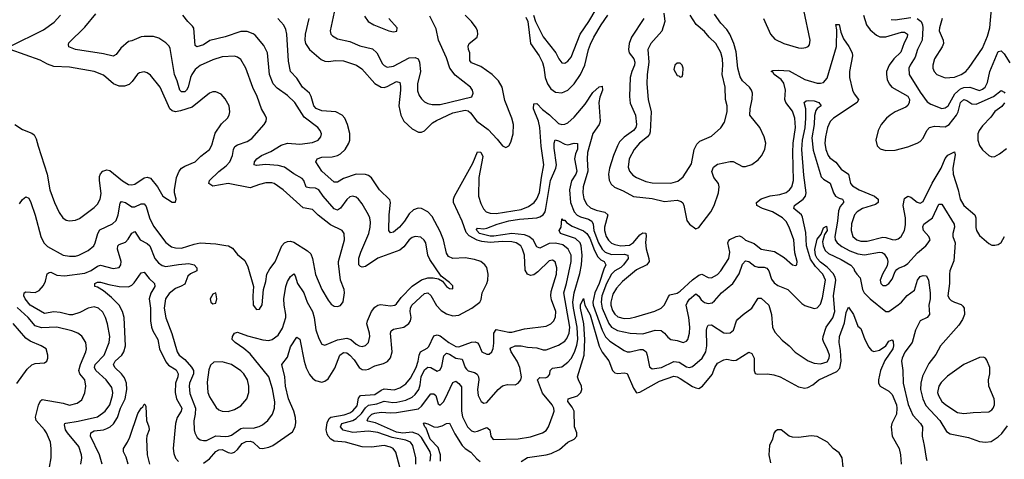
# Model space of a CAD drawing. Header units: inches. Extents: x 1682530 to 1839546, y 640742 to 791647.
# Tile 419 of 656: x 1702911 to 1709230, y 754921 to 757742. Entities that reach past the tile are written whole.
import ezdxf

# ---------------------------------------------------------------- set-up
doc = ezdxf.new("R2010")
doc.units = ezdxf.units.IN
doc.header["$MEASUREMENT"] = 0
doc.layers.add('B7705', color=7, linetype='Continuous')

msp = doc.modelspace()

# ---------------------------------------------------------------- linework, layer by layer
at = {"layer": 'B7705', "color": 5}
for points, elevation in [([(1704930.1, 757790), (1704903.5, 757670), (1704907.9, 757650), (1704918, 757638), (1704950, 757620.2), (1705030, 757601.6), (1705093.9, 757573.9), (1705175.6, 757555.6), (1705204.1, 757530), (1705239.1, 757459.1), (1705250, 757447.3), (1705270, 757438.2), (1705310, 757443.5), (1705410, 757496.5), (1705450, 757500.1), (1705468.3, 757490), (1705477.6, 757470), (1705482.4, 757410), (1705463.7, 757330), (1705464.9, 757284.9), (1705475, 757255), (1705490, 757233.4), (1705510, 757214.3), (1705530, 757203.2), (1705557.6, 757197.6), (1705610, 757197.3), (1705812.2, 757247.8), (1705822, 757270), (1705816.9, 757290), (1705804.7, 757310), (1705705.4, 757385.4), (1705671.4, 757430), (1705650, 757497), (1705599, 757610), (1705583.1, 757683.1), (1705544.1, 757764.1)], 640), ([(1706208.6, 757770), (1706221.9, 757730), (1706270, 757632.1), (1706352.4, 757530), (1706371.8, 757490), (1706390, 757464.4), (1706410, 757462.6), (1706430, 757476), (1706450, 757501.3), (1706509.1, 757650), (1706564.3, 757730), (1706610.4, 757810)], 640), ([(1707684.2, 757750), (1707729.7, 757649.7), (1707757.7, 757617.7), (1707815.8, 757590), (1707910, 757561.9), (1707930, 757558.6), (1707957.3, 757562.7), (1707972.3, 757570), (1707979, 757581), (1707984.2, 757610), (1707942.9, 757802.9)], 620), ([(1708830.9, 757750), (1708814, 757690), (1708813, 757670), (1708837, 757610), (1708839, 757590), (1708832.1, 757567.9), (1708782.3, 757490), (1708772, 757450), (1708772.3, 757430), (1708780.2, 757410), (1708797, 757390), (1708850, 757368.2), (1708910, 757372.7), (1708952.8, 757390), (1708983.5, 757410), (1709005.5, 757434.5), (1709090, 757559.6), (1709123.3, 757636.7), (1709137.4, 757690), (1709148.5, 757811.5)], 660), ([(1702847.8, 757570), (1703063.3, 757676.7), (1703133.4, 757726.6), (1703172.3, 757770)], 680), ([(1702910, 756560.5), (1702930, 756588.2), (1702950, 756604.9), (1702970, 756596.3), (1702982.6, 756570), (1703010, 756487.3), (1703046, 756350), (1703066.5, 756310), (1703090, 756287.6), (1703190, 756230.2), (1703230, 756223.5), (1703270, 756225.4), (1703290, 756231.2), (1703350, 756261.3), (1703386, 756290), (1703395.9, 756310), (1703411.9, 756370), (1703426, 756394), (1703506.9, 756433.1), (1703530, 756452.8), (1703543.6, 756490), (1703556.2, 756563.8), (1703565.5, 756574.5), (1703590, 756568.4), (1703630, 756540.6), (1703650, 756542.2), (1703690, 756561.4), (1703710, 756559.7), (1703722.4, 756542.4), (1703744.2, 756470), (1703770, 756418), (1703850, 756312), (1703884.6, 756284.6), (1703910, 756277.1), (1703950, 756276.6), (1704030, 756301.9), (1704070, 756309.4), (1704170, 756302.8), (1704233, 756293), (1704250.7, 756290), (1704276.1, 756276.1), (1704310, 756234.4), (1704356.9, 756196.9), (1704376.2, 756156.2), (1704412.4, 756030), (1704407.4, 755970), (1704408.9, 755910), (1704430, 755882), (1704450, 755884.9), (1704467.6, 755912.4), (1704476, 756010), (1704490, 756061), (1704496.8, 756110), (1704516.4, 756143.6), (1704551.6, 756188.4), (1704592.5, 756290), (1704610, 756309.2), (1704630, 756318.5), (1704650, 756319.8), (1704670, 756315), (1704758.6, 756258.6), (1704778.9, 756238.9), (1704790.2, 756210), (1704810, 756107.3), (1704850, 756010.5), (1704890, 755941.6), (1704910, 755915.5), (1704930, 755904.4), (1704950, 755901.6), (1704970, 755908), (1704987.6, 755932.4), (1704996.3, 755990), (1704994, 756010), (1704970.7, 756070.7), (1704958, 756178), (1704957.7, 756190), (1704994.6, 756330), (1704992.9, 756370), (1704980.5, 756390), (1704905.2, 756425.2), (1704827.5, 756487.5), (1704790, 756523.8), (1704730, 756533.8), (1704602.7, 756650), (1704545.1, 756690), (1704530, 756694.9), (1704490, 756694.1), (1704450, 756685.2), (1704390, 756663), (1704250, 756689.9), (1704150, 756674), (1704125.3, 756690), (1704129.8, 756710), (1704190, 756767.5), (1704236.7, 756803.3), (1704258.7, 756830), (1704277.4, 756870), (1704283.4, 756910), (1704292.2, 756927.8), (1704310, 756939.8), (1704370, 756960.9), (1704401.1, 756978.9), (1704479.7, 757070), (1704492.1, 757090), (1704494.2, 757110), (1704487.2, 757130), (1704463.5, 757170), (1704434.8, 757250), (1704406.5, 757306.5), (1704362.5, 757430), (1704330, 757486.9), (1704310, 757501.4), (1704290, 757507), (1704210, 757503.4), (1704150, 757484.8), (1704070, 757447.6), (1704037.9, 757422.1), (1704016, 757390), (1704006.9, 757370), (1703993, 757310), (1703982.5, 757290), (1703970, 757278.8), (1703950, 757278.3), (1703938.3, 757290), (1703921.5, 757350), (1703904.2, 757390), (1703876.6, 757556.6), (1703870, 757571.5), (1703850, 757594.3), (1703803.5, 757623.5), (1703770, 757634), (1703710, 757635.1), (1703690, 757632.7), (1703630, 757606.2), (1703610, 757602.3), (1703560.1, 757559.9), (1703530, 757517.7), (1703510, 757507.9), (1703450, 757523.2), (1703269.4, 757550), (1703227.5, 757567.5), (1703223.7, 757583.7), (1703226.4, 757593.7), (1703330, 757693.6), (1703400.1, 757779.9)], 660), ([(1703303.4, 754890), (1703309.9, 754930), (1703307.8, 754950), (1703290, 755003.5), (1703217.9, 755090), (1703205.2, 755110), (1703198.7, 755141.3), (1703200.7, 755150), (1703207.1, 755152.9), (1703286, 755166), (1703410, 755194.6), (1703460.7, 755230), (1703490, 755271.5), (1703506.5, 755330), (1703508.1, 755350), (1703502.1, 755382.1), (1703466, 755430), (1703400.7, 755490), (1703391.5, 755510), (1703395.7, 755530), (1703452.7, 755590), (1703484.9, 755670), (1703489.3, 755710), (1703474.4, 755790), (1703462.7, 755830), (1703444.3, 755864.3), (1703416.4, 755890), (1703390, 755899.1), (1703350, 755891.4), (1703297.6, 755862.4), (1703250, 755848.3), (1703230, 755847.2), (1703170, 755862.7), (1703130, 755867.4), (1703070, 755856.8), (1702977.5, 755910), (1702945.6, 755950), (1702938.5, 755970), (1702940.5, 755990), (1702950, 755995), (1703010, 755992), (1703036.1, 756003.9), (1703063.5, 756036.5), (1703076.1, 756063.9), (1703088.4, 756111.6), (1703100.7, 756119.3), (1703110, 756120.9), (1703150, 756102.1), (1703198.7, 756098.7), (1703330, 756116.5), (1703370, 756132.9), (1703410, 756160.4), (1703430, 756166), (1703510, 756145.4), (1703548.7, 756151.3), (1703561, 756170), (1703561.6, 756190), (1703539.5, 756270), (1703540.3, 756290), (1703550, 756300.2), (1703590, 756314.8), (1703607.3, 756332.7), (1703630, 756371.8), (1703650, 756383.1), (1703684.5, 756330), (1703730, 756304.8), (1703745.3, 756290), (1703779.2, 756210), (1703801.9, 756181.9), (1703824.6, 756164.6), (1703850, 756158.2), (1703930, 756171.9), (1703997.4, 756177.4), (1704030.3, 756170), (1704047.2, 756150), (1704048.2, 756130), (1704008.1, 756111.9), (1703990, 756096.9), (1703970, 756045.1), (1703948.3, 756031.7), (1703910, 756017.9), (1703870, 755985.5), (1703846.5, 755950), (1703837.3, 755890), (1703848.2, 755828.2), (1703888.1, 755728.1), (1703921.7, 755610), (1703935.5, 755590), (1703970, 755560.5), (1704013, 755513), (1704025.9, 755490), (1704026.4, 755470), (1704001.9, 755410), (1703998.7, 755390), (1704004, 755344), (1704038.7, 755250), (1704038, 755210), (1704028, 755168), (1704030.2, 755110.2), (1704034.7, 755090), (1704050, 755062), (1704070, 755046.5), (1704090, 755040.7), (1704110, 755042), (1704170, 755071.7), (1704230, 755066.5), (1704250.8, 755069.2), (1704270, 755076.8), (1704330, 755118.2), (1704350, 755122.8), (1704410, 755121.8), (1704448.1, 755131.9), (1704470, 755143.2), (1704503.5, 755170), (1704533.8, 755210), (1704547.2, 755250), (1704548.4, 755290), (1704533.6, 755373.6), (1704509.2, 755450), (1704390, 755597.9), (1704350, 755632.1), (1704293.7, 755670), (1704275.4, 755690), (1704276.4, 755710), (1704290, 755730.3), (1704310, 755737.3), (1704372.6, 755712.6), (1704472.4, 755687.6), (1704510, 755683.5), (1704531.1, 755688.9), (1704570, 755718.6), (1704598.2, 755761.8), (1704618.4, 755830), (1704619.4, 755850), (1704607.9, 755910), (1704605.6, 755950), (1704619, 756030), (1704630, 756061.6), (1704650, 756094), (1704670, 756110.6), (1704678.6, 756098.6), (1704693.4, 756050), (1704734.5, 755990), (1704756.3, 755930), (1704789.6, 755869.6), (1704801.1, 755830), (1704811.6, 755751.6), (1704830, 755697.1), (1704850, 755660.4), (1704870, 755654.3), (1704951.5, 755688.5), (1705010, 755697.8), (1705035.9, 755690), (1705070, 755659.8), (1705090, 755648.6), (1705110, 755645.4), (1705130, 755650.3), (1705148.9, 755671.1), (1705157.4, 755710), (1705156.8, 755730), (1705139.2, 755790), (1705142.8, 755810), (1705170, 755868.5), (1705190, 755896.5), (1705209.2, 755910.8), (1705226.1, 755913.9), (1705290, 755905.7), (1705318, 755910), (1705330, 755918), (1705360.4, 755959.6), (1705429, 756031), (1705490, 756073.2), (1705530, 756085.4), (1705565.6, 756085.6), (1705598.7, 756078.7), (1705624.2, 756064.2), (1705651, 756030), (1705670, 756017.3), (1705690, 756014), (1705690, 756033.2), (1705670, 756056), (1705616.9, 756096.9), (1705542.7, 756202.7), (1705529.9, 756230), (1705517.3, 756310), (1705507.7, 756327.7), (1705485.9, 756345.9), (1705450, 756349.8), (1705430, 756343.5), (1705410, 756329.8), (1705375.8, 756284.2), (1705350, 756262.7), (1705208.6, 756211.4), (1705130, 756158.2), (1705110, 756153.6), (1705099.3, 756159.3), (1705088.6, 756170), (1705088.6, 756211.4), (1705099.6, 756250), (1705151.4, 756370), (1705160.5, 756410), (1705162.3, 756442.3), (1705158.2, 756470), (1705149.8, 756490), (1705110, 756561.1), (1705085.7, 756590), (1705070, 756603.1), (1705050, 756608.8), (1705030, 756604.8), (1705010, 756588.9), (1704970, 756533.6), (1704950, 756519.5), (1704930, 756528.3), (1704858, 756610), (1704830, 756651.2), (1704810, 756661.6), (1704770, 756662.1), (1704750, 756668), (1704735, 756710), (1704723.6, 756723.6), (1704670, 756753.1), (1704610, 756794.9), (1704570, 756806.4), (1704487.6, 756812.4), (1704430, 756806.3), (1704416, 756810), (1704419.1, 756830), (1704434, 756850), (1704462.6, 756870), (1704522.8, 756897.2), (1704590, 756937.7), (1704630, 756948.9), (1704710, 756943.9), (1704790, 756954.7), (1704827.6, 756970), (1704844.7, 756990), (1704848, 757010), (1704839.7, 757030), (1704823.5, 757050), (1704736.4, 757116.4), (1704676.1, 757210), (1704630, 757255.5), (1704562.5, 757302.5), (1704538.4, 757330), (1704515, 757390), (1704501.2, 757530), (1704476.9, 757576.9), (1704422, 757642), (1704410, 757651.3), (1704370, 757665.6), (1704330, 757666.8), (1704230, 757631.4), (1704131.3, 757608.7), (1704090, 757580.6), (1704047.5, 757567.5), (1704036.6, 757576.6), (1704028.3, 757688.3), (1704021.1, 757701.1), (1703989.9, 757729.9), (1703957.1, 757770)], 640), ([(1704090, 754896), (1704130, 754924.2), (1704170, 754970.6), (1704190, 754982.6), (1704210, 754983.4), (1704250, 754965.1), (1704270, 754961.3), (1704290, 754967.5), (1704310, 754984.7), (1704338.5, 755021.5), (1704364.6, 755035.4), (1704390, 755036.9), (1704410.4, 755030.4), (1704450, 754992.4), (1704470, 754989.5), (1704510, 754998), (1704536.4, 755010), (1704662.1, 755097.9), (1704678.3, 755130), (1704682.4, 755157.6), (1704680.2, 755190), (1704669.9, 755230), (1704635.8, 755310), (1704617.1, 755390), (1704613.4, 755450), (1704592.8, 755530), (1704630, 755577.3), (1704650, 755642), (1704690, 755704.9), (1704710, 755693), (1704737.7, 755550), (1704750, 755508.9), (1704770, 755465.5), (1704790, 755441.2), (1704810, 755426.7), (1704850, 755416.9), (1704870, 755421.5), (1704890, 755436.9), (1704933.8, 755506.2), (1704966.1, 755590), (1704990, 755607.2), (1705010, 755604.5), (1705030, 755589.2), (1705058.3, 755558.3), (1705089.5, 755509.5), (1705110, 755497.8), (1705130, 755495.4), (1705150, 755499.6), (1705190, 755521.3), (1705244.9, 755535.1), (1705270.7, 755549.3), (1705290, 755571.8), (1705300.8, 755610), (1705289.9, 755730), (1705294.7, 755745.3), (1705310, 755756.8), (1705375.6, 755770), (1705407.8, 755792.2), (1705418.8, 755810), (1705423.2, 755830), (1705417.8, 755870), (1705419.1, 755890), (1705427.6, 755910), (1705510, 755985.7), (1705530, 755988.8), (1705550, 755972.6), (1705587, 755907), (1705616.1, 755876.1), (1705650, 755854.8), (1705690, 755841.7), (1705730, 755845.1), (1705812, 755890), (1705863.8, 755930), (1705873, 755947), (1705878.3, 755990), (1705909.1, 756050), (1705914.9, 756070), (1705918, 756110), (1705910, 756151.3), (1705896.8, 756170), (1705871.1, 756190), (1705830, 756204.1), (1705770, 756213.9), (1705690, 756210.5), (1705662.9, 756222.9), (1705650, 756243.6), (1705630.4, 756330), (1705610, 756382.7), (1705558.1, 756478.1), (1705530, 756509.8), (1705490, 756530.6), (1705468.2, 756531.8), (1705438.2, 756521.8), (1705410, 756495.6), (1705381.5, 756450), (1705349.2, 756410), (1705310, 756378.2), (1705290, 756373.3), (1705280.3, 756390), (1705281.9, 756490), (1705291.4, 756570), (1705286.8, 756586.8), (1705220.3, 756650), (1705168.1, 756728.1), (1705150, 756742.2), (1705130, 756749), (1705070, 756750.4), (1704990, 756723.9), (1704950, 756699.5), (1704930, 756698.4), (1704850.7, 756770), (1704812.4, 756830), (1704820.5, 756850), (1704850, 756860.8), (1704917, 756863), (1704950.5, 756869.5), (1704970, 756880.6), (1704999, 756910), (1705023.9, 756950), (1705030.5, 756970), (1705029.1, 757010.9), (1705015.2, 757070), (1704998.5, 757110), (1704980.7, 757130), (1704939.7, 757150), (1704850, 757156.6), (1704813, 757173), (1704799.5, 757190), (1704782.1, 757250), (1704770.9, 757270.9), (1704726.1, 757310), (1704690, 757366), (1704649.5, 757409.5), (1704636.8, 757476.8), (1704625.8, 757650), (1704619.9, 757679.9), (1704606.5, 757706.5), (1704567.7, 757750)], 620), ([(1704767.2, 757750), (1704742.8, 757650), (1704741.4, 757610), (1704746, 757590), (1704771.1, 757551.1), (1704846.6, 757486.6), (1704870, 757476.3), (1704890, 757474.4), (1704939.7, 757480.3), (1704990, 757478.9), (1705071.8, 757450), (1705106.3, 757426.3), (1705190, 757331.5), (1705230, 757308.5), (1705250, 757306.9), (1705270, 757313.5), (1705330, 757346.1), (1705350, 757338.5), (1705355.7, 757315.7), (1705355.6, 757290), (1705344.5, 757190), (1705356.3, 757130), (1705375.6, 757090), (1705430, 757042.2), (1705470, 757019.8), (1705490, 757019.4), (1705510, 757027.8), (1705560.7, 757079.3), (1705585.2, 757094.8), (1705690, 757145), (1705770, 757161.2), (1705790, 757156.2), (1705805.2, 757145.2), (1705845.7, 757090), (1705917, 757037), (1705975.5, 756975.5), (1706010, 756931.7), (1706030, 756922), (1706050, 756932.4), (1706063.9, 756956.1), (1706079.1, 757010), (1706081.3, 757070), (1706069.9, 757110), (1706023.9, 757223.9), (1706008.2, 757310), (1705984.7, 757350), (1705944, 757390), (1705870, 757441.7), (1705810, 757465.4), (1705800.8, 757480.8), (1705801, 757530), (1705791.6, 757550), (1705788.5, 757571.5), (1705795, 757590), (1705846.2, 757630), (1705852.1, 757650), (1705849.8, 757670), (1705841.2, 757690), (1705810.7, 757730), (1705769.8, 757770)], 620), ([(1705124.3, 757764.3), (1705146.7, 757730), (1705184, 757710), (1705281, 757670), (1705310, 757663.8), (1705331.8, 757668.2), (1705334.5, 757690), (1705280.7, 757750)], 660), ([(1706159.1, 757759.1), (1706172.7, 757730), (1706188.9, 757590), (1706244.4, 757510), (1706266.7, 757466.7), (1706275.9, 757435.9), (1706283.8, 757370), (1706298.1, 757330), (1706319.1, 757299.1), (1706350, 757278), (1706390, 757273.4), (1706430, 757290.1), (1706470, 757329.5), (1706510, 757389.3), (1706538.5, 757450), (1706560.6, 757550), (1706574.1, 757585.9), (1706594.9, 757630), (1706642.5, 757710), (1706686.4, 757770)], 620), ([(1706917.7, 757750), (1706836.6, 757630), (1706823.6, 757590), (1706818.9, 757550), (1706823.5, 757530), (1706852, 757490), (1706859.9, 757470), (1706857.5, 757450), (1706839.9, 757410), (1706829.2, 757370), (1706823.8, 757250), (1706830, 757207), (1706863.6, 757130), (1706869.2, 757070), (1706864.7, 757050), (1706850.1, 757030), (1706790, 756988.6), (1706761.4, 756958.6), (1706746.7, 756933.3), (1706721.5, 756870), (1706697.4, 756790), (1706689.7, 756750), (1706693.3, 756713.3), (1706707.1, 756687.1), (1706727.6, 756667.6), (1706783.8, 756643.8), (1706850, 756608), (1706970, 756594.9), (1707050, 756576), (1707130, 756583.5), (1707156.1, 756576.1), (1707166.4, 756566.4), (1707173.7, 756550), (1707193.4, 756453.4), (1707210, 756430.4), (1707250, 756400.4), (1707270, 756408.5), (1707346.3, 756510), (1707369, 756550), (1707395.8, 756630), (1707401, 756670), (1707395, 756690), (1707366, 756730), (1707352.4, 756767.6), (1707364, 756796), (1707390, 756814.2), (1707471.4, 756831.4), (1707490, 756832.4), (1707550, 756799.2), (1707570, 756800.7), (1707610, 756813.4), (1707650, 756843.2), (1707671.5, 756868.5), (1707692.8, 756910), (1707699.8, 756950), (1707689.1, 756990), (1707660.9, 757050), (1707597.9, 757130), (1707600.1, 757170), (1707613, 757233), (1707613.7, 757270), (1707607.6, 757290), (1707594.5, 757310), (1707550.3, 757350.3), (1707534.5, 757374.5), (1707521, 757430), (1707510, 757535.8), (1707493.6, 757590), (1707468.7, 757648.7), (1707450, 757679.9), (1707410, 757720.4), (1707370, 757777.6)], 620), ([(1707044.9, 757784.9), (1707052.3, 757730), (1707032.3, 757667.7), (1706961.5, 757590), (1706941.9, 757550), (1706948.1, 757470), (1706937.7, 757390), (1706935.7, 757330), (1706945.1, 757230), (1706963.4, 757150), (1706957.1, 757022.9), (1706952.4, 757007.6), (1706939.6, 756990), (1706888.6, 756950), (1706855.3, 756910), (1706822.8, 756850), (1706816.4, 756796.4), (1706825.2, 756770), (1706845.3, 756745.3), (1706868.9, 756730), (1706930, 756703.6), (1706970, 756694.4), (1707090, 756693.6), (1707134.5, 756705.5), (1707170, 756732.6), (1707222.4, 756817.6), (1707240.7, 756910), (1707255.9, 756944.1), (1707276.5, 756963.5), (1707350, 756995.6), (1707411.4, 757048.6), (1707434.5, 757085.5), (1707452.5, 757150), (1707450.7, 757190), (1707440.2, 757230), (1707439, 757310), (1707420.5, 757390), (1707424.4, 757450), (1707421.8, 757490), (1707410, 757531.6), (1707379.2, 757590), (1707335.1, 757630), (1707306.5, 757666.5), (1707252, 757712), (1707213.5, 757770)], 640), ([(1708327, 757770), (1708346.3, 757710), (1708370, 757677.6), (1708410, 757641.7), (1708432, 757632), (1708470, 757631.5), (1708570, 757662.3), (1708590, 757662.6), (1708609.2, 757650), (1708606.1, 757630), (1708586.7, 757593.3), (1708566, 757534), (1708521.4, 757490), (1708491.4, 757450), (1708475, 757410), (1708473.6, 757390), (1708478.1, 757358.1), (1708490.2, 757330), (1708509.3, 757309.3), (1708611.5, 757251.5), (1708622, 757230), (1708620.1, 757210), (1708610, 757191.9), (1708598.3, 757181.7), (1708530.2, 757150), (1708498.2, 757130), (1708474.8, 757110), (1708440.9, 757070), (1708420.6, 757030), (1708404.9, 756970), (1708413.2, 756933.2), (1708433.9, 756913.9), (1708470, 756901.6), (1708530, 756903.7), (1708610, 756925.3), (1708671.8, 756950), (1708690, 756959.6), (1708710, 756981.7), (1708732.7, 757030), (1708750.6, 757049.4), (1708781.8, 757058.2), (1708850, 757055.5), (1708876.1, 757070), (1708923.6, 757130), (1708933.5, 757150), (1708950, 757211.6), (1708969.9, 757230.1), (1708990, 757223.4), (1709022.4, 757202.4), (1709050, 757199), (1709159.9, 757250), (1709210, 757288.6), (1709230, 757277.2), (1709233.7, 757270)], 620), ([(1708503.4, 757743.4), (1708530, 757742), (1708630, 757756.9)], 640), ([(1708670, 757749), (1708695.8, 757730), (1708704.7, 757710), (1708706.4, 757690), (1708703.8, 757610), (1708673.9, 757550), (1708658.9, 757501.1), (1708625.1, 757450), (1708617.3, 757430), (1708619.8, 757390), (1708690, 757277), (1708735.7, 757215.7), (1708759.4, 757199.4), (1708830, 757173.1), (1708850, 757176.9), (1708870, 757189.1), (1708912.9, 757267.1), (1708950, 757298.5), (1708970, 757307.1), (1709009.7, 757309.7), (1709070, 757287.7), (1709090, 757295.3), (1709106.5, 757310), (1709121.3, 757338.7), (1709137.8, 757410), (1709190, 757538.9), (1709210, 757542.3), (1709230, 757523.7), (1709265.9, 757465.9)], 640), ([(1705351, 754870), (1705326, 754966), (1705308.5, 754990), (1705290, 754999.3), (1705250, 755009.2), (1705170, 754998.3), (1705110, 755001), (1705002.7, 755030), (1704930, 755037.9), (1704906.9, 755050), (1704890, 755069.8), (1704884.1, 755084.1), (1704878.7, 755110), (1704884.8, 755155.2), (1704896.9, 755183.1), (1704908, 755192), (1704993.4, 755206.6), (1705030, 755219.4), (1705050, 755231.6), (1705076.5, 755263.5), (1705086.1, 755313.9), (1705098.7, 755330), (1705190, 755337), (1705230, 755364.9), (1705250, 755372.3), (1705314, 755366), (1705350, 755379.6), (1705390, 755405.9), (1705418.7, 755441.3), (1705454.7, 755510), (1705468.6, 755550), (1705474.2, 755590), (1705483.2, 755610), (1705526.2, 755633.8), (1705536, 755644), (1705570, 755713.2), (1705590, 755720.8), (1705610, 755713.8), (1705664.3, 755670), (1705710, 755644.3), (1705730, 755642.7), (1705810, 755673.1), (1705834.7, 755674.7), (1705848.9, 755668.9), (1705857.2, 755657.2), (1705877, 755610), (1705910, 755594.9), (1705923.5, 755596.5), (1705941.1, 755610), (1705949, 755631), (1705954.1, 755665.9), (1705954.1, 755730), (1705970, 755753.2), (1706050, 755736.1), (1706070, 755736.2), (1706150, 755758.6), (1706290, 755774.7), (1706320.5, 755790), (1706339.3, 755810), (1706350, 755834.8), (1706352.3, 755870), (1706323.4, 755943.4), (1706319.4, 755970), (1706322.3, 755997.7), (1706355.8, 756110), (1706358.5, 756150), (1706347.7, 756187.7), (1706330, 756199), (1706310, 756193.6), (1706236.4, 756123.6), (1706210, 756104.1), (1706190, 756100.3), (1706170, 756109.8), (1706154.7, 756134.7), (1706149.9, 756230), (1706139.1, 756270), (1706127.1, 756290), (1706097.6, 756310), (1706070, 756315.9), (1706010, 756317.7), (1705930, 756312.6), (1705877.9, 756317.9), (1705847.1, 756327.1), (1705795, 756355), (1705775.5, 756375.5), (1705750.2, 756450), (1705694.6, 756570), (1705694.7, 756590), (1705701.2, 756610), (1705818.6, 756821.4), (1705850, 756894.8), (1705870, 756891.8), (1705883.9, 756863.9), (1705858.8, 756730), (1705854.7, 756610), (1705870, 756562.8), (1705888.1, 756528.1), (1705905.2, 756510), (1705930, 756499.8), (1705970, 756499.1), (1706130, 756524.9), (1706176.7, 756543.3), (1706213, 756570), (1706230, 756592.9), (1706247.2, 756632.8), (1706259.4, 756730), (1706275.8, 756810), (1706258.3, 756930), (1706249.3, 757050), (1706240.8, 757090), (1706208.4, 757170), (1706210, 757201.3), (1706230, 757203.5), (1706265.5, 757165.5), (1706311.4, 757131.4), (1706370, 757076.4), (1706390, 757068.6), (1706410, 757070.6), (1706430, 757079.6), (1706470, 757117.1), (1706539.6, 757200.4), (1706590, 757275.8), (1706630, 757310.9), (1706650, 757314.9), (1706651, 757290), (1706634.4, 757245.6), (1706628.7, 757211.3), (1706636.3, 757090), (1706629.4, 757070), (1706588.6, 757011.4), (1706554.9, 756890), (1706552.3, 756850), (1706557.9, 756770), (1706526.6, 756670), (1706525.1, 756630), (1706532.3, 756592.3), (1706550, 756556.3), (1706574.7, 756534.7), (1706610, 756519.9), (1706667.3, 756507.3), (1706684.7, 756490), (1706664, 756410), (1706663.7, 756390), (1706675.8, 756350), (1706690, 756327.1), (1706710, 756308.8), (1706730, 756299.9), (1706770, 756291.5), (1706824, 756296), (1706850, 756311.2), (1706890, 756361.3), (1706910, 756375), (1706930, 756372.6), (1706932.4, 756352.4), (1706927.7, 756312.3), (1706931.7, 756271.7), (1706949.5, 756210), (1706950.9, 756190), (1706935.6, 756170), (1706870, 756136.1), (1706778.8, 756061.2), (1706740.4, 756019.6), (1706718.4, 755981.6), (1706705.5, 755930), (1706705.9, 755910), (1706716, 755876), (1706730, 755852.6), (1706750, 755835.3), (1706790, 755823.9), (1706830, 755825.8), (1706865.6, 755834.4), (1706987.6, 755872.4), (1707028.2, 755891.8), (1707050, 755912.8), (1707074.6, 755965.4), (1707084.1, 755975.9), (1707130, 755988.1), (1707150, 755998.9), (1707230, 756073.6), (1707270, 756101.8), (1707290, 756108.1), (1707330, 756088.5), (1707350, 756085.9), (1707390, 756107.9), (1707410.3, 756129.7), (1707462.2, 756210), (1707468.4, 756250), (1707455.6, 756310), (1707459.8, 756320.2), (1707468, 756332), (1707510, 756351.5), (1707530, 756354.6), (1707546.9, 756346.9), (1707570, 756327.6), (1707625.6, 756305.6), (1707670, 756268.8), (1707754.7, 756254.7), (1707816.9, 756216.9), (1707870, 756168.9), (1707890, 756164.9), (1707899.3, 756170), (1707901.3, 756190), (1707886.4, 756246.4), (1707879.9, 756330), (1707850, 756411.1), (1707830, 756447.9), (1707806, 756470), (1707742.2, 756510), (1707678, 756530), (1707641.2, 756550), (1707640.3, 756570), (1707670, 756592.2), (1707728.4, 756611.6), (1707790, 756619.6), (1707830, 756633.2), (1707851.6, 756650), (1707866.1, 756670), (1707877.5, 756710), (1707872, 756890), (1707875.6, 756950), (1707890.3, 757050), (1707885.1, 757110), (1707870, 757154.1), (1707827.2, 757210), (1707822.2, 757230), (1707825.4, 757290), (1707814.7, 757334.7), (1707797.3, 757357.3), (1707753.8, 757390), (1707744.8, 757404.8), (1707733.6, 757410), (1707745, 757415), (1707781.9, 757418.1), (1707850, 757413.3), (1707950, 757359.3), (1708030, 757335.7), (1708050, 757334.6), (1708070, 757339.5), (1708092.3, 757367.7), (1708154, 757570), (1708156.2, 757676.2), (1708150, 757712), (1708170, 757710.3), (1708182.1, 757662.1), (1708199.1, 757619.1), (1708233.4, 757570), (1708253.1, 757530), (1708255.4, 757510), (1708237.2, 757410), (1708236.8, 757370), (1708255.4, 757290), (1708266.3, 757266.3), (1708293.4, 757230), (1708286.2, 757210), (1708133.2, 757110), (1708111.7, 757088.3), (1708094.8, 757050), (1708082, 756990), (1708078.9, 756950), (1708083.9, 756910), (1708099.2, 756870), (1708110, 756855.8), (1708147.9, 756827.9), (1708182.5, 756782.5), (1708230.5, 756750.5), (1708242.2, 756690), (1708255.7, 756675.7), (1708299.7, 756650), (1708397.7, 756610), (1708420.7, 756590), (1708419.6, 756570), (1708403.8, 756556.2), (1708320.3, 756530), (1708285.7, 756510), (1708268.7, 756490), (1708249, 756431), (1708247.6, 756390), (1708259.1, 756350), (1708283.2, 756330), (1708310, 756321), (1708350, 756320.1), (1708450, 756346), (1708470, 756345.1), (1708510, 756330.9), (1708530, 756328.7), (1708550, 756335), (1708568.6, 756350), (1708589, 756390), (1708595.3, 756424.7), (1708597.1, 756470), (1708581.9, 756550), (1708590, 756594), (1708610, 756609), (1708630, 756602.8), (1708670, 756570.2), (1708690, 756564.7), (1708710, 756576.1), (1708767.4, 756692.6), (1708824.8, 756790), (1708850, 756851.1), (1708868, 756872), (1708910, 756893.4), (1708914.9, 756874.9), (1708900.3, 756790), (1708902.7, 756750), (1708933.2, 756650), (1708946.3, 756590), (1708971.3, 756550), (1709040.6, 756490), (1709047.9, 756470), (1709047.5, 756407.5), (1709052, 756390), (1709070, 756357.3), (1709130, 756305.5), (1709150, 756294.9), (1709170, 756294.4), (1709190, 756299.5), (1709210, 756312.7), (1709232.3, 756350)], 580), ([(1702879.6, 757070), (1702930, 757037.1), (1702990, 757014.4), (1703004, 757004), (1703017.3, 756977.3), (1703028.6, 756930), (1703087.5, 756750), (1703104, 756650), (1703134.3, 756570), (1703165.3, 756505.3), (1703189, 756470), (1703210, 756456.1), (1703230, 756451.3), (1703270, 756454.7), (1703294.6, 756465.4), (1703390, 756536.9), (1703410, 756557.4), (1703426.6, 756590), (1703433.3, 756626.7), (1703423.2, 756710), (1703424.1, 756735.9), (1703430, 756752.8), (1703445.3, 756770), (1703470, 756779.2), (1703490, 756774), (1703570, 756707.5), (1703610, 756684.2), (1703630, 756681.3), (1703650, 756686.3), (1703710, 756727.1), (1703730, 756731.6), (1703750, 756724.6), (1703796.1, 756670), (1703830, 756610.6), (1703890, 756571), (1703910, 756572), (1703915.1, 756590), (1703904.5, 756630), (1703904.2, 756650), (1703917.4, 756730), (1703934, 756770), (1703950.5, 756789.5), (1703970, 756802), (1704037.4, 756830), (1704074.4, 756865.6), (1704130, 756908.9), (1704143.7, 756936.3), (1704166.5, 757013.5), (1704205.6, 757074.4), (1704244.2, 757110), (1704255.8, 757130), (1704260.4, 757150), (1704255.1, 757190), (1704230, 757234), (1704203.3, 757263.3), (1704170, 757279.7), (1704150, 757279.1), (1704130, 757269.7), (1704018.3, 757181.7), (1703943.9, 757156.1), (1703910, 757150.4), (1703890, 757156.1), (1703875.7, 757170), (1703813.3, 757310), (1703750, 757385.1), (1703730, 757400.4), (1703710, 757407.2), (1703680, 757400), (1703667.5, 757392.5), (1703633.8, 757346.2), (1703613.5, 757326.5), (1703583.5, 757316.5), (1703550, 757314.6), (1703513.6, 757330), (1703450, 757385.2), (1703390, 757409.9), (1703230, 757437.2), (1703130, 757440.7), (1703090, 757456.9), (1703043.2, 757483.2), (1702849.5, 757550)], 680), ([(1705453.6, 754890), (1705454.5, 754930), (1705434.6, 755010), (1705418.8, 755030), (1705390, 755044.1), (1705302, 755062), (1705210, 755093), (1705150, 755100.6), (1705050, 755093.9), (1704987.8, 755107.8), (1704969.6, 755130.4), (1704979.3, 755150), (1705049.5, 755170.5), (1705070, 755182.3), (1705105.6, 755214.4), (1705130, 755250.6), (1705150, 755269.4), (1705202.6, 755277.4), (1705250, 755295), (1705306.1, 755286.1), (1705332.2, 755287.8), (1705390, 755300.5), (1705430, 755319), (1705450, 755337.5), (1705472.5, 755370), (1705481.6, 755398.4), (1705486.9, 755450), (1705510, 755494.3), (1705530, 755512.1), (1705550, 755510.8), (1705590, 755486), (1705610, 755494.9), (1705620.9, 755519.1), (1705634, 755586), (1705650, 755602.2), (1705670, 755595.7), (1705710, 755570.1), (1705750, 755562.9), (1705769.2, 755510), (1705778.6, 755498.6), (1705790, 755488.5), (1705830, 755477.1), (1705846.6, 755466.6), (1705855.4, 755450), (1705856.8, 755430), (1705849.5, 755370), (1705854.2, 755330), (1705872.4, 755292.4), (1705890, 755281.7), (1705910, 755286.3), (1705982.7, 755370), (1706010, 755393), (1706041.7, 755401.7), (1706090, 755399.5), (1706110.9, 755409.1), (1706128, 755430), (1706130.6, 755450), (1706120.2, 755510), (1706103, 755550), (1706065.6, 755610), (1706059.4, 755630), (1706063.3, 755636.7), (1706091.5, 755648.5), (1706130, 755650.1), (1706170, 755640.6), (1706230, 755636.6), (1706270, 755624.3), (1706290, 755623), (1706370, 755653.6), (1706410, 755680.1), (1706423.6, 755696.4), (1706438.4, 755730), (1706442.2, 755770), (1706403, 755990), (1706420.5, 756050), (1706450.7, 756190), (1706449.4, 756230), (1706430.3, 756270.3), (1706396.3, 756296.3), (1706350, 756308.8), (1706310, 756306), (1706250, 756275.8), (1706230, 756285.1), (1706206.6, 756330), (1706178.9, 756350), (1706150, 756361.5), (1706070, 756370.5), (1705953.2, 756353.2), (1705930, 756353.6), (1705862.7, 756370), (1705844, 756390), (1705843.6, 756396.4), (1705850, 756404.4), (1705890, 756399.5), (1705910, 756403.6), (1705975.8, 756430), (1706050, 756452.2), (1706117.8, 756462.2), (1706229.6, 756470.4), (1706250, 756476.6), (1706271, 756490), (1706283.4, 756510), (1706288.7, 756531.3), (1706317.8, 756710), (1706352.7, 756790), (1706357.2, 756810), (1706341.8, 756918.2), (1706341, 756950), (1706348.2, 756971.8), (1706370, 756965.4), (1706410, 756943.5), (1706430, 756939.3), (1706470, 756948.7), (1706490, 756947.3), (1706492, 756912), (1706478.9, 756881.1), (1706472.5, 756850), (1706487.5, 756770), (1706479.5, 756750), (1706451.9, 756708.1), (1706440.7, 756650), (1706445.4, 756570), (1706468.8, 756510), (1706488.7, 756488.7), (1706510, 756476.6), (1706561.6, 756461.6), (1706583.2, 756450), (1706590.5, 756430.5), (1706595.7, 756390), (1706625.7, 756310), (1706649.1, 756269.1), (1706668.2, 756250), (1706710, 756236.1), (1706790, 756236.4), (1706813.8, 756230), (1706816.6, 756210), (1706786.9, 756170), (1706768.3, 756151.7), (1706729.6, 756130), (1706708.3, 756110), (1706678.1, 756050), (1706647, 755970), (1706642.2, 755930), (1706648.3, 755890), (1706691.5, 755791.5), (1706710, 755768.7), (1706747.6, 755747.6), (1706830, 755729.6), (1706910, 755727), (1706990, 755749), (1707027.7, 755747.7), (1707049.2, 755730), (1707070, 755704.2), (1707090, 755690.3), (1707130, 755684.2), (1707170, 755671.6), (1707190, 755678.3), (1707199.8, 755690), (1707208.9, 755730), (1707211, 755770), (1707206.2, 755830), (1707188.9, 755910), (1707196.2, 755930), (1707210, 755948.1), (1707250, 755982.9), (1707270, 755968), (1707284.5, 755944.5), (1707306.5, 755926.5), (1707330, 755920.4), (1707354.3, 755925.7), (1707370, 755937.5), (1707416.2, 755990), (1707488.9, 756050), (1707528.6, 756111.4), (1707550, 756172.8), (1707570, 756194.7), (1707590, 756190.2), (1707630, 756159.8), (1707650, 756154.7), (1707690, 756154), (1707707, 756147), (1707719.2, 756130), (1707736.7, 756076.7), (1707753.2, 756053.2), (1707777, 756037), (1707840.2, 756010), (1707930, 755921.7), (1707950, 755908.9), (1708010, 755888.7), (1708030, 755894), (1708050, 755915.8), (1708062.9, 755957.1), (1708083.5, 756070), (1708066.5, 756110), (1708018.4, 756158.4), (1707986.1, 756206.1), (1707960.2, 756290), (1707956.3, 756376.3), (1707934.7, 756474.7), (1707928, 756490), (1707880.3, 756530), (1707884.4, 756550), (1707938.3, 756590), (1707954.1, 756610), (1707959.6, 756630), (1707944.4, 756744.4), (1707930.6, 756910), (1707935.1, 756970), (1707952.1, 757047.9), (1707956.2, 757110), (1707955.7, 757170), (1707945.4, 757210), (1707957.7, 757222.3), (1707975.5, 757224.5), (1708010, 757221.2), (1708040.4, 757210), (1708055.5, 757190), (1708030, 757171.8), (1708021, 757159), (1708012.1, 757127.9), (1708010.5, 757070), (1707995.9, 756984.1), (1708003.8, 756903.8), (1708054.3, 756734.3), (1708070, 756718.6), (1708113.4, 756693.4), (1708133.2, 756630), (1708146.9, 756610), (1708170, 756596), (1708192.7, 756590), (1708197.8, 756577.8), (1708198.4, 756570), (1708176.7, 756543.3), (1708165.4, 756514.6), (1708160.5, 756450), (1708143.1, 756350), (1708144.6, 756330), (1708157.2, 756310), (1708186.7, 756286.7), (1708238.4, 756258.4), (1708290, 756239.2), (1708333.7, 756233.7), (1708430, 756250.5), (1708447.3, 756247.3), (1708459.2, 756239.2), (1708479.3, 756210), (1708482.8, 756190), (1708477.8, 756162.2), (1708447.8, 756110), (1708433.1, 756070), (1708438, 756050), (1708450, 756037), (1708470, 756035.3), (1708490, 756048.7), (1708510, 756077.3), (1708530, 756126), (1708540.5, 756139.5), (1708551.5, 756148.5), (1708590, 756163.1), (1708610, 756178.5), (1708673.9, 756246.1), (1708726, 756290), (1708741, 756310), (1708753.8, 756330), (1708745.6, 756350), (1708712.6, 756390), (1708706.9, 756413.1), (1708714.5, 756430), (1708768.6, 756470), (1708810, 756558.3), (1708830, 756558.9), (1708907.9, 756430), (1708911.2, 756410), (1708898.8, 756370), (1708899.4, 756350), (1708914.1, 756310), (1708906.2, 756193.8), (1708880.9, 756130), (1708877.4, 756110), (1708879, 756050), (1708867.7, 755970), (1708878.6, 755950), (1708890, 755940.6), (1708910, 755928.6), (1708953.4, 755913.4), (1708964.7, 755904.7), (1708973.4, 755890), (1708974, 755850), (1708962.6, 755817.4), (1708938.6, 755781.4), (1708820.3, 755650), (1708790, 755593), (1708744.8, 755535.2), (1708704.6, 755455.4), (1708694.1, 755410), (1708691.9, 755370), (1708706.4, 755310), (1708726.8, 755266.8), (1708817.1, 755170), (1708858.6, 755098.6), (1708883.6, 755083.6), (1709000.6, 755060.6), (1709070, 755035.3), (1709110, 755031.3), (1709144.9, 755035.1), (1709190, 755064.4), (1709213.8, 755086.2), (1709250, 755135.8)], 560), ([(1709230.9, 757209.1), (1709215, 757185), (1709170, 757152.8), (1709142.7, 757117.3), (1709090, 757061.9), (1709067.9, 757030), (1709061.2, 757010), (1709059.6, 756970), (1709070, 756934.3), (1709090, 756906.4), (1709130, 756870.2), (1709150, 756861.4), (1709170, 756864.6), (1709199.7, 756880.3), (1709244.8, 756915.2)], 620), ([(1705544.8, 754910), (1705549.1, 754950), (1705545.6, 754970), (1705490, 755061), (1705470, 755081.1), (1705430, 755095), (1705370, 755089.4), (1705330, 755095.1), (1705194.9, 755154.9), (1705145.9, 755165.9), (1705141.8, 755170), (1705149.9, 755189.9), (1705170.7, 755210), (1705190, 755217), (1705230, 755223.2), (1705290, 755218.6), (1705330, 755221.5), (1705470, 755244.8), (1705490, 755261.2), (1705550, 755340.2), (1705570, 755341.5), (1705581, 755330), (1705597.2, 755277.2), (1705610, 755269.3), (1705630, 755289.3), (1705642.4, 755310), (1705690, 755413.1), (1705710, 755421.5), (1705730, 755407.7), (1705745.9, 755385.9), (1705746.8, 755230), (1705753.2, 755193.2), (1705785.5, 755130), (1705810, 755103.8), (1705830, 755098.3), (1705850, 755101.7), (1705910, 755124.6), (1705928.5, 755110), (1705934.6, 755070), (1705950, 755048.9), (1706110, 755051.7), (1706190, 755065.7), (1706267, 755090), (1706290, 755104.9), (1706305.6, 755130), (1706335.3, 755210), (1706340.7, 755230), (1706339.1, 755250), (1706328.4, 755270), (1706266.1, 755346.1), (1706235.1, 755430), (1706250, 755444.9), (1706283.7, 755443.7), (1706301.3, 755450), (1706312.5, 755467.5), (1706316.5, 755490), (1706330, 755506.2), (1706390, 755514.6), (1706430, 755544.1), (1706450, 755567.2), (1706472.4, 755607.6), (1706486.8, 755653.2), (1706492.6, 755690), (1706489.7, 755770), (1706464.3, 755890), (1706461.4, 755930), (1706469.1, 755990), (1706506.5, 756113.5), (1706517.6, 756170), (1706520.2, 756230), (1706514.5, 756290), (1706508.2, 756310), (1706478.1, 756338.1), (1706382.3, 756370), (1706374, 756390), (1706386.6, 756410), (1706390, 756464.7), (1706395.9, 756455.9), (1706410, 756455.3), (1706421.1, 756441.1), (1706456.6, 756416.6), (1706530, 756387), (1706550, 756370.5), (1706570, 756340.1), (1706600, 756260), (1706621, 756221), (1706640.8, 756200.8), (1706661.4, 756190), (1706673.8, 756170), (1706659.3, 756140.7), (1706630, 756049.9), (1706603.3, 755990), (1706589.8, 755930), (1706592.5, 755910), (1706650.1, 755750), (1706670, 755707.1), (1706698.4, 755678.4), (1706790, 755619.3), (1706810, 755611), (1706830, 755610.1), (1706890, 755625.5), (1706910, 755625.4), (1706920.1, 755620.1), (1706931.1, 755610), (1706938.4, 755590), (1706953.4, 755513.4), (1706970, 755501.7), (1707030, 755511.1), (1707110, 755549.6), (1707143.9, 755543.9), (1707190, 755514.1), (1707210, 755510.1), (1707230, 755517.5), (1707290.5, 755570), (1707314.5, 755610), (1707320.4, 755650), (1707319.9, 755750), (1707322.9, 755770), (1707330, 755781.7), (1707350, 755783.2), (1707430, 755732.6), (1707450, 755729.4), (1707470, 755733.2), (1707491.7, 755750), (1707511.4, 755808.6), (1707520, 755820), (1707553.3, 755850), (1707609.8, 755890), (1707650, 755954.9), (1707670, 755954.4), (1707718.2, 755910), (1707735.3, 755850), (1707743.2, 755770), (1707757.6, 755737.6), (1707805, 755685), (1707850, 755650.2), (1707888.2, 755608.2), (1707972.4, 755552.4), (1708010, 755537), (1708050, 755533.1), (1708092.8, 755547.2), (1708106.5, 755570), (1708107.5, 755590), (1708094.2, 755630), (1708071.1, 755670), (1708065.7, 755690), (1708066.6, 755710), (1708087.2, 755770), (1708130.2, 755829.8), (1708143.5, 755870), (1708133, 755970), (1708149.9, 756070), (1708145.5, 756090), (1708132.3, 756112.3), (1708093.6, 756153.6), (1708050, 756185.6), (1708028.9, 756208.9), (1708019.4, 756230), (1708013.7, 756266.3), (1708030, 756333.6), (1708055.3, 756364.7), (1708070, 756405.5), (1708090, 756417.1), (1708092.5, 756390), (1708075.8, 756364.2), (1708064.1, 756315.9), (1708067.3, 756290), (1708080, 756260), (1708101, 756241), (1708183.3, 756203.3), (1708245.9, 756165.9), (1708265.1, 756145.1), (1708268.8, 756130), (1708283.7, 756110), (1708306.1, 756086.1), (1708320.9, 756010), (1708331.5, 755990), (1708370.1, 755950.1), (1708470, 755868.9), (1708490, 755870.2), (1708550, 755912.1), (1708570.9, 755929.1), (1708607.1, 755972.9), (1708654.2, 756005.8), (1708673.1, 756070), (1708690, 756093.8), (1708710, 756101.4), (1708730, 756099.3), (1708743, 756070), (1708754.8, 755990), (1708754.2, 755950), (1708745.9, 755910), (1708749.4, 755850), (1708735.8, 755830), (1708689.6, 755810), (1708661.2, 755750), (1708638.9, 755670), (1708591.9, 755608.1), (1708573.8, 755570), (1708571.1, 755550), (1708579.7, 755490), (1708581.4, 755410), (1708612.2, 755272.2), (1708644.2, 755204.2), (1708692.3, 755150), (1708704.6, 755130), (1708702.5, 755070), (1708716.3, 755010), (1708727.7, 754927.7), (1708732.3, 754912.3)], 540), ([(1703440.5, 754890), (1703422.9, 754950), (1703366.5, 755070), (1703366.9, 755090), (1703390, 755103.1), (1703449.3, 755110.7), (1703470, 755117.8), (1703491.2, 755128.8), (1703512.4, 755147.6), (1703538.9, 755190), (1703558.6, 755250), (1703587.1, 755310), (1703599.7, 755370), (1703596, 755410), (1703583.1, 755443.1), (1703564.5, 755470), (1703520.8, 755510), (1703513.6, 755530), (1703524, 755550), (1703567.6, 755590), (1703578.8, 755610), (1703589.4, 755650), (1703580.6, 755830), (1703571, 755870), (1703549.2, 755910), (1703499.6, 755959.6), (1703450, 756001.1), (1703410, 756025), (1703392.7, 756030), (1703393.6, 756050), (1703410, 756057.1), (1703430, 756058.3), (1703482.5, 756042.5), (1703549.5, 756030.5), (1703610, 756028.6), (1703630, 756037.6), (1703646.7, 756053.3), (1703690, 756118), (1703710, 756121.1), (1703741.5, 756081.5), (1703775.2, 756050), (1703778.6, 756030), (1703751.9, 755988.1), (1703742.5, 755950), (1703750.4, 755890.4), (1703750.5, 755810.5), (1703758, 755770), (1703765.7, 755745.7), (1703797.7, 755690), (1703807.3, 755630), (1703850, 755546), (1703865.8, 755525.8), (1703914.5, 755494.5), (1703929.1, 755470), (1703926.7, 755450), (1703911, 755410), (1703909.7, 755350), (1703918.5, 755310), (1703951.1, 755250), (1703946.5, 755230), (1703921.5, 755190), (1703912, 755150), (1703895.8, 754990), (1703899.3, 754959.3), (1703910, 754929.1), (1703930, 754906.8)], 620), ([(1703102.2, 754870), (1703112.1, 754930), (1703114, 754990), (1703108.2, 755030), (1703082.9, 755090), (1703070, 755110.9), (1703016, 755170), (1703012.3, 755192.3), (1703031.1, 755268.9), (1703043.8, 755296.2), (1703055.3, 755304.7), (1703190, 755281.1), (1703230, 755269.4), (1703279, 755281), (1703310, 755303.7), (1703330, 755347.3), (1703336, 755390), (1703329, 755430), (1703297.7, 755470), (1703290.5, 755490.5), (1703300.4, 755530), (1703336, 755610), (1703339.8, 755630), (1703334.8, 755670), (1703310.6, 755710.6), (1703285.1, 755730), (1703246.2, 755746.2), (1703150, 755769.3), (1703050, 755764), (1703010, 755776.9), (1702966.4, 755830), (1702894.9, 755894.9)], 660), ([(1706130, 754906.7), (1706170, 754932.8), (1706289.5, 754949.5), (1706321.9, 754958.1), (1706375.7, 754984.3), (1706429.9, 755030.1), (1706469.7, 755050), (1706486.9, 755070), (1706487.1, 755090), (1706472.7, 755130), (1706469.5, 755230), (1706456.3, 755256.4), (1706429, 755291), (1706431.8, 755310), (1706490, 755327.9), (1706513.1, 755350), (1706519.7, 755370), (1706517.3, 755390), (1706496.4, 755430), (1706491, 755450), (1706533.6, 755590), (1706537.5, 755690), (1706530.9, 755790.9), (1706509.7, 755890.3), (1706510, 755913), (1706530, 755953.4), (1706537.7, 755910), (1706572.2, 755847.8), (1706630, 755647), (1706649.5, 755609.5), (1706693.1, 755553.1), (1706716.1, 755490), (1706730, 755476.6), (1706750, 755471.3), (1706790, 755475.9), (1706810, 755471.2), (1706850, 755376.5), (1706870, 755348.3), (1706890, 755351.5), (1707017, 755423), (1707110, 755453.6), (1707130, 755450.1), (1707150, 755439.7), (1707230, 755388.9), (1707250, 755379.4), (1707270, 755376.3), (1707294.2, 755390), (1707355.2, 755464.8), (1707373.3, 755510), (1707390, 755537.7), (1707430, 755560.3), (1707450, 755564.6), (1707490, 755555), (1707510, 755557.5), (1707590, 755608.8), (1707610, 755600.4), (1707624.6, 755570), (1707624.4, 755490), (1707630.7, 755470.7), (1707647.3, 755467.3), (1707709.6, 755470.4), (1707750, 755463.7), (1707790.7, 755450), (1707910, 755385.7), (1707950, 755378.3), (1707970, 755382.8), (1708000.6, 755399.4), (1708039.7, 755430), (1708155.7, 755484.3), (1708173.7, 755506.3), (1708182.7, 755550), (1708179.3, 755619.3), (1708170.9, 755670.9), (1708172, 755710), (1708204.2, 755795.8), (1708216.1, 755863.9), (1708230, 755898), (1708262.3, 755850), (1708290, 755776), (1708310, 755761), (1708335.8, 755690), (1708360.3, 755640.3), (1708378.7, 755618.7), (1708392.4, 755612.4), (1708430, 755621.1), (1708470.6, 755649.4), (1708490, 755679.5), (1708510, 755688.4), (1708516.1, 755676.1), (1708519.8, 755650), (1708514.6, 755630), (1708463.9, 755556.1), (1708435.4, 755490), (1708422, 755430), (1708422.2, 755410), (1708432.7, 755390), (1708490, 755357.9), (1708510, 755337.3), (1708537.4, 755270), (1708540.7, 755250), (1708537.7, 755210), (1708509.2, 755150), (1708505, 755130), (1708511, 755070), (1708555.5, 754990), (1708564.4, 754950), (1708568.8, 754890)], 520), ([(1702892.6, 755407.4), (1702959.6, 755500.4), (1702990, 755527.2), (1703010, 755535.6), (1703070, 755539.1), (1703085.2, 755550), (1703092, 755570), (1703091.8, 755590), (1703080.7, 755630), (1703049.4, 755650), (1702978.1, 755678.1), (1702950, 755698.4), (1702870, 755792.3)], 680), ([(1703606.6, 754890), (1703595.3, 754935.3), (1703577.7, 754970), (1703577.4, 754990), (1703603.1, 755030), (1703617.1, 755062.9), (1703670, 755215.4), (1703690, 755250.2), (1703702, 755258), (1703710, 755273.8), (1703713.8, 755273.8), (1703719.7, 755259.7), (1703724.7, 755170), (1703739.4, 755130), (1703741.3, 755110), (1703727.5, 755072.5), (1703724.7, 755050), (1703729.7, 754950), (1703744.4, 754890)], 580), ([(1705611.3, 754910), (1705612.1, 754950), (1705596, 754996), (1705546, 755050), (1705520.7, 755120.7), (1705511.3, 755130), (1705503.6, 755150), (1705506, 755154), (1705530, 755148.7), (1705568.7, 755128.7), (1705590, 755126.8), (1705623.3, 755136.7), (1705650, 755151.3), (1705670, 755153.7), (1705704, 755084), (1705751.7, 755010), (1705770, 754990.1), (1705807.2, 754967.2), (1705844, 754924), (1705867.4, 754907.4)], 520), ([(1708195.6, 754870), (1708188.7, 754930), (1708170, 754962), (1708132, 754990), (1708096.2, 755030), (1708030, 755068.3), (1707990, 755071.5), (1707910, 755062), (1707870, 755062.7), (1707850, 755069.2), (1707798, 755110), (1707774, 755110), (1707759.8, 755100.2), (1707750.8, 755089.2), (1707743, 755050), (1707724.2, 755010), (1707719.6, 754950), (1707730, 754899.3)], 520)]:
    msp.add_lwpolyline(points, dxfattribs=dict(at, elevation=elevation))
for points, elevation in [([(1707150, 757462.7), (1707130, 757462.7), (1707114.8, 757450), (1707110, 757422), (1707130, 757384.7), (1707142, 757382), (1707150, 757374), (1707162, 757378), (1707168, 757392), (1707169, 757430), (1707162.7, 757450)], 660), ([(1704170, 755988.7), (1704150, 755981.2), (1704134, 755950), (1704138.8, 755930), (1704150, 755918.8), (1704170, 755924), (1704176.9, 755950)], 660), ([(1709096.8, 755576.8), (1709070, 755574.5), (1708970, 755528.9), (1708865.8, 755454.2), (1708825.6, 755414.4), (1708810.2, 755390), (1708802, 755350), (1708807.2, 755330), (1708830, 755292.4), (1708854.2, 755270), (1708930, 755220.9), (1708970, 755214.8), (1709030, 755221.9), (1709130, 755225.5), (1709150, 755238), (1709159.4, 755250), (1709167.4, 755270), (1709168.2, 755290), (1709164.6, 755310), (1709130.7, 755390), (1709128.2, 755430), (1709137.8, 755470), (1709136.5, 755510), (1709117.8, 755557.8), (1709110, 755569.6)], 580), ([(1704210, 755546.2), (1704156, 755544), (1704135.1, 755524.9), (1704125.9, 755494.1), (1704115.2, 755415.2), (1704118.5, 755350), (1704130, 755322), (1704172.8, 755252.8), (1704190, 755238), (1704210, 755229.1), (1704250, 755228.1), (1704290, 755240.3), (1704330, 755263.1), (1704368.3, 755310), (1704380.9, 755350), (1704380.8, 755390), (1704372.5, 755430), (1704350, 755469.7), (1704330, 755489.7), (1704270, 755529.8)], 660)]:
    msp.add_lwpolyline(points, close=True, dxfattribs=dict(at, elevation=elevation))

doc.saveas('drawing.dxf')
